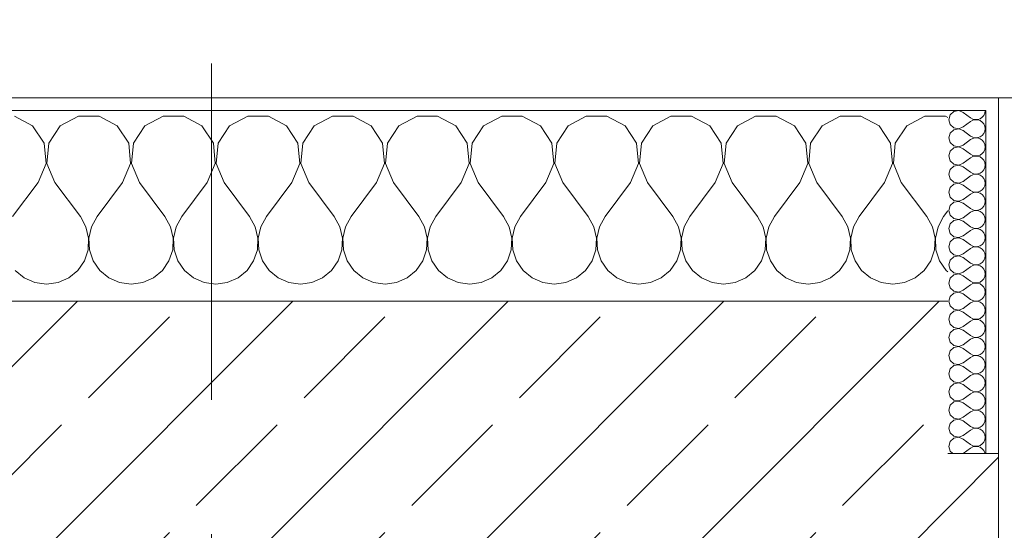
# Model space of a CAD drawing. Header units: metres. Extents: x -3.6 to 84.5, y -11 to 16.8.
# Tile 1034 of 1056: x 54.379 to 55.154, y 13.515 to 13.917. Entities that reach past the tile are written whole.
import ezdxf

# ---------------------------------------------------------------- set-up
doc = ezdxf.new("R2010")
doc.units = ezdxf.units.M
doc.header["$MEASUREMENT"] = 0
doc.linetypes.add('Strichlinie doppelt', pattern=[0.546806, 0.264583, -0.105833, 0.070556, -0.105833])
doc.layers.add('451 - Universal.Achsen Raster', color=7, linetype='Continuous')
doc.layers.add('604 - Struktur.Wand Aussen', color=7, linetype='Continuous')
pattern_1 = [(0, (0, 0), (0, 0.08660254), [0, -0.05]), (0, (0.025, 0.0433), (0, 0.08660254), [0, -0.05])]

# ---------------------------------------------------------------- blocks, each defined once
blk = doc.blocks.new('*X47')
at = {"layer": '604 - Struktur.Wand Aussen', "color": 7, "linetype": 'Continuous', "lineweight": 5}
for p, q in [((54.3891, 13.83299), (54.37479, 13.84066)), ((54.42521, 13.84066), (54.4109, 13.83299)), ((54.44145, 13.84066), (54.42521, 13.84066)), ((54.45576, 13.83299), (54.44145, 13.84066)), ((54.49188, 13.84066), (54.47757, 13.83299)), ((54.50812, 13.84066), (54.49188, 13.84066)), ((54.52243, 13.83299), (54.50812, 13.84066)), ((54.55855, 13.84066), (54.54424, 13.83299)), ((54.57479, 13.84066), (54.55855, 13.84066)), ((54.5891, 13.83299), (54.57479, 13.84066)), ((54.62521, 13.84066), (54.6109, 13.83299)), ((54.64145, 13.84066), (54.62521, 13.84066)), ((54.65576, 13.83299), (54.64145, 13.84066)), ((54.69188, 13.84066), (54.67757, 13.83299)), ((54.70812, 13.84066), (54.69188, 13.84066)), ((54.72243, 13.83299), (54.70812, 13.84066)), ((54.75855, 13.84066), (54.74424, 13.83299)), ((54.77479, 13.84066), (54.75855, 13.84066)), ((54.7891, 13.83299), (54.77479, 13.84066)), ((54.82521, 13.84066), (54.8109, 13.83299)), ((54.84145, 13.84066), (54.82521, 13.84066)), ((54.85576, 13.83299), (54.84145, 13.84066)), ((54.89188, 13.84066), (54.87757, 13.83299)), ((54.90812, 13.84066), (54.89188, 13.84066)), ((54.92243, 13.83299), (54.90812, 13.84066)), ((54.95855, 13.84066), (54.94424, 13.83299)), ((54.97479, 13.84066), (54.95855, 13.84066)), ((54.9891, 13.83299), (54.97479, 13.84066)), ((55.02521, 13.84066), (55.0109, 13.83299)), ((55.04145, 13.84066), (55.02521, 13.84066)), ((55.05576, 13.83299), (55.04145, 13.84066)), ((55.09188, 13.84066), (55.07757, 13.83299)), ((55.10812, 13.84066), (55.09188, 13.84066)), ((55.11, 13.83965), (55.10812, 13.84066)), ((54.39808, 13.81947), (54.3891, 13.83299)), ((54.4109, 13.83299), (54.40192, 13.81947)), ((54.46475, 13.81947), (54.45576, 13.83299)), ((54.47757, 13.83299), (54.46858, 13.81947)), ((54.53142, 13.81947), (54.52243, 13.83299)), ((54.54424, 13.83299), (54.53525, 13.81947)), ((54.59808, 13.81947), (54.5891, 13.83299)), ((54.6109, 13.83299), (54.60192, 13.81947)), ((54.66475, 13.81947), (54.65576, 13.83299)), ((54.67757, 13.83299), (54.66858, 13.81947)), ((54.73142, 13.81947), (54.72243, 13.83299)), ((54.74424, 13.83299), (54.73525, 13.81947)), ((54.79808, 13.81947), (54.7891, 13.83299)), ((54.8109, 13.83299), (54.80192, 13.81947)), ((54.86475, 13.81947), (54.85576, 13.83299)), ((54.87757, 13.83299), (54.86858, 13.81947)), ((54.93142, 13.81947), (54.92243, 13.83299)), ((54.94424, 13.83299), (54.93525, 13.81947)), ((54.99808, 13.81947), (54.9891, 13.83299)), ((55.0109, 13.83299), (55.00192, 13.81947)), ((55.06475, 13.81947), (55.05576, 13.83299)), ((55.07757, 13.83299), (55.06858, 13.81947)), ((54.39962, 13.8033), (54.39808, 13.81947)), ((54.40192, 13.81947), (54.40038, 13.8033)), ((54.46629, 13.8033), (54.46475, 13.81947)), ((54.46858, 13.81947), (54.46705, 13.8033)), ((54.53295, 13.8033), (54.53142, 13.81947)), ((54.53525, 13.81947), (54.53371, 13.8033)), ((54.59962, 13.8033), (54.59808, 13.81947)), ((54.60192, 13.81947), (54.60038, 13.8033)), ((54.66629, 13.8033), (54.66475, 13.81947)), ((54.66858, 13.81947), (54.66705, 13.8033)), ((54.73295, 13.8033), (54.73142, 13.81947)), ((54.73525, 13.81947), (54.73371, 13.8033)), ((54.79962, 13.8033), (54.79808, 13.81947)), ((54.80192, 13.81947), (54.80038, 13.8033)), ((54.86629, 13.8033), (54.86475, 13.81947)), ((54.86858, 13.81947), (54.86705, 13.8033)), ((54.93295, 13.8033), (54.93142, 13.81947)), ((54.93525, 13.81947), (54.93371, 13.8033)), ((54.99962, 13.8033), (54.99808, 13.81947)), ((55.00192, 13.81947), (55.00038, 13.8033)), ((55.06629, 13.8033), (55.06475, 13.81947)), ((55.06858, 13.81947), (55.06705, 13.8033)), ((54.39333, 13.78833), (54.39962, 13.8033)), ((54.40038, 13.8033), (54.40667, 13.78833)), ((54.46, 13.78833), (54.46629, 13.8033)), ((54.46705, 13.8033), (54.47333, 13.78833)), ((54.52667, 13.78833), (54.53295, 13.8033)), ((54.53371, 13.8033), (54.54, 13.78833)), ((54.59333, 13.78833), (54.59962, 13.8033)), ((54.60038, 13.8033), (54.60667, 13.78833)), ((54.66, 13.78833), (54.66629, 13.8033)), ((54.66705, 13.8033), (54.67333, 13.78833)), ((54.72667, 13.78833), (54.73295, 13.8033)), ((54.73371, 13.8033), (54.74, 13.78833)), ((54.79333, 13.78833), (54.79962, 13.8033)), ((54.80038, 13.8033), (54.80667, 13.78833)), ((54.86, 13.78833), (54.86629, 13.8033)), ((54.86705, 13.8033), (54.87333, 13.78833)), ((54.92667, 13.78833), (54.93295, 13.8033)), ((54.93371, 13.8033), (54.94, 13.78833)), ((54.99333, 13.78833), (54.99962, 13.8033)), ((55.00038, 13.8033), (55.00667, 13.78833)), ((55.06, 13.78833), (55.06629, 13.8033)), ((55.06705, 13.8033), (55.07333, 13.78833)), ((54.39333, 13.78833), (54.37333, 13.76167)), ((54.40667, 13.78833), (54.42667, 13.76167)), ((54.46, 13.78833), (54.44, 13.76167)), ((54.47333, 13.78833), (54.49333, 13.76167)), ((54.52667, 13.78833), (54.50667, 13.76167)), ((54.54, 13.78833), (54.56, 13.76167)), ((54.59333, 13.78833), (54.57333, 13.76167)), ((54.60667, 13.78833), (54.62667, 13.76167)), ((54.66, 13.78833), (54.64, 13.76167)), ((54.67333, 13.78833), (54.69333, 13.76167)), ((54.72667, 13.78833), (54.70667, 13.76167)), ((54.74, 13.78833), (54.76, 13.76167)), ((54.79333, 13.78833), (54.77333, 13.76167)), ((54.80667, 13.78833), (54.82667, 13.76167)), ((54.86, 13.78833), (54.84, 13.76167)), ((54.87333, 13.78833), (54.89333, 13.76167)), ((54.92667, 13.78833), (54.90667, 13.76167)), ((54.94, 13.78833), (54.96, 13.76167)), ((54.99333, 13.78833), (54.97333, 13.76167)), ((55.00667, 13.78833), (55.02667, 13.76167)), ((55.06, 13.78833), (55.04, 13.76167)), ((55.07333, 13.78833), (55.09333, 13.76167)), ((55.11, 13.76611), (55.10667, 13.76167)), ((54.43112, 13.75362), (54.42667, 13.76167)), ((54.44, 13.76167), (54.43555, 13.75362)), ((54.49778, 13.75362), (54.49333, 13.76167)), ((54.50667, 13.76167), (54.50222, 13.75362)), ((54.56445, 13.75362), (54.56, 13.76167)), ((54.57333, 13.76167), (54.56888, 13.75362)), ((54.63112, 13.75362), (54.62667, 13.76167)), ((54.64, 13.76167), (54.63555, 13.75362)), ((54.69778, 13.75362), (54.69333, 13.76167)), ((54.70667, 13.76167), (54.70222, 13.75362)), ((54.76445, 13.75362), (54.76, 13.76167)), ((54.77333, 13.76167), (54.76888, 13.75362)), ((54.83112, 13.75362), (54.82667, 13.76167)), ((54.84, 13.76167), (54.83555, 13.75362)), ((54.89778, 13.75362), (54.89333, 13.76167)), ((54.90667, 13.76167), (54.90222, 13.75362)), ((54.96445, 13.75362), (54.96, 13.76167)), ((54.97333, 13.76167), (54.96888, 13.75362)), ((55.03112, 13.75362), (55.02667, 13.76167)), ((55.04, 13.76167), (55.03555, 13.75362)), ((55.09778, 13.75362), (55.09333, 13.76167)), ((55.10667, 13.76167), (55.10222, 13.75362)), ((54.4332, 13.74466), (54.43112, 13.75362)), ((54.43555, 13.75362), (54.43347, 13.74466)), ((54.49987, 13.74466), (54.49778, 13.75362)), ((54.50222, 13.75362), (54.50013, 13.74466)), ((54.56653, 13.74466), (54.56445, 13.75362)), ((54.56888, 13.75362), (54.5668, 13.74466)), ((54.6332, 13.74466), (54.63112, 13.75362)), ((54.63555, 13.75362), (54.63347, 13.74466)), ((54.69987, 13.74466), (54.69778, 13.75362)), ((54.70222, 13.75362), (54.70013, 13.74466)), ((54.76653, 13.74466), (54.76445, 13.75362)), ((54.76888, 13.75362), (54.7668, 13.74466)), ((54.8332, 13.74466), (54.83112, 13.75362)), ((54.83555, 13.75362), (54.83347, 13.74466)), ((54.89987, 13.74466), (54.89778, 13.75362)), ((54.90222, 13.75362), (54.90013, 13.74466)), ((54.96653, 13.74466), (54.96445, 13.75362)), ((54.96888, 13.75362), (54.9668, 13.74466)), ((55.0332, 13.74466), (55.03112, 13.75362)), ((55.03555, 13.75362), (55.03347, 13.74466)), ((55.09987, 13.74466), (55.09778, 13.75362)), ((55.10222, 13.75362), (55.10013, 13.74466)), ((54.43275, 13.73547), (54.4332, 13.74466)), ((54.43347, 13.74466), (54.43391, 13.73547)), ((54.49942, 13.73547), (54.49987, 13.74466)), ((54.50013, 13.74466), (54.50058, 13.73547)), ((54.56609, 13.73547), (54.56653, 13.74466)), ((54.5668, 13.74466), (54.56725, 13.73547)), ((54.63275, 13.73547), (54.6332, 13.74466)), ((54.63347, 13.74466), (54.63391, 13.73547)), ((54.69942, 13.73547), (54.69987, 13.74466)), ((54.70013, 13.74466), (54.70058, 13.73547)), ((54.76609, 13.73547), (54.76653, 13.74466)), ((54.7668, 13.74466), (54.76725, 13.73547)), ((54.83275, 13.73547), (54.8332, 13.74466)), ((54.83347, 13.74466), (54.83391, 13.73547)), ((54.89942, 13.73547), (54.89987, 13.74466)), ((54.90013, 13.74466), (54.90058, 13.73547)), ((54.96609, 13.73547), (54.96653, 13.74466)), ((54.9668, 13.74466), (54.96725, 13.73547)), ((55.03275, 13.73547), (55.0332, 13.74466)), ((55.03347, 13.74466), (55.03391, 13.73547)), ((55.09942, 13.73547), (55.09987, 13.74466)), ((55.10013, 13.74466), (55.10058, 13.73547)), ((54.42981, 13.72676), (54.43275, 13.73547)), ((54.43391, 13.73547), (54.43685, 13.72676)), ((54.49648, 13.72676), (54.49942, 13.73547)), ((54.50058, 13.73547), (54.50352, 13.72676)), ((54.56315, 13.72676), (54.56609, 13.73547)), ((54.56725, 13.73547), (54.57019, 13.72676)), ((54.62981, 13.72676), (54.63275, 13.73547)), ((54.63391, 13.73547), (54.63685, 13.72676)), ((54.69648, 13.72676), (54.69942, 13.73547)), ((54.70058, 13.73547), (54.70352, 13.72676)), ((54.76315, 13.72676), (54.76609, 13.73547)), ((54.76725, 13.73547), (54.77019, 13.72676)), ((54.82981, 13.72676), (54.83275, 13.73547)), ((54.83391, 13.73547), (54.83685, 13.72676)), ((54.89648, 13.72676), (54.89942, 13.73547)), ((54.90058, 13.73547), (54.90352, 13.72676)), ((54.96315, 13.72676), (54.96609, 13.73547)), ((54.96725, 13.73547), (54.97019, 13.72676)), ((55.02981, 13.72676), (55.03275, 13.73547)), ((55.03391, 13.73547), (55.03685, 13.72676)), ((55.09648, 13.72676), (55.09942, 13.73547)), ((55.10058, 13.73547), (55.10352, 13.72676)), ((54.42461, 13.71918), (54.42981, 13.72676)), ((54.43685, 13.72676), (54.44206, 13.71918)), ((54.49127, 13.71918), (54.49648, 13.72676)), ((54.50352, 13.72676), (54.50873, 13.71918)), ((54.55794, 13.71918), (54.56315, 13.72676)), ((54.57019, 13.72676), (54.57539, 13.71918)), ((54.62461, 13.71918), (54.62981, 13.72676)), ((54.63685, 13.72676), (54.64206, 13.71918)), ((54.69127, 13.71918), (54.69648, 13.72676)), ((54.70352, 13.72676), (54.70873, 13.71918)), ((54.75794, 13.71918), (54.76315, 13.72676)), ((54.77019, 13.72676), (54.77539, 13.71918)), ((54.82461, 13.71918), (54.82981, 13.72676)), ((54.83685, 13.72676), (54.84206, 13.71918)), ((54.89127, 13.71918), (54.89648, 13.72676)), ((54.90352, 13.72676), (54.90873, 13.71918)), ((54.95794, 13.71918), (54.96315, 13.72676)), ((54.97019, 13.72676), (54.97539, 13.71918)), ((55.02461, 13.71918), (55.02981, 13.72676)), ((55.03685, 13.72676), (55.04206, 13.71918)), ((55.09127, 13.71918), (55.09648, 13.72676)), ((55.10352, 13.72676), (55.10873, 13.71918)), ((54.37539, 13.71918), (54.38248, 13.71331)), ((54.38248, 13.71331), (54.39089, 13.7096)), ((54.40911, 13.7096), (54.41752, 13.71331)), ((54.41752, 13.71331), (54.42461, 13.71918)), ((54.44206, 13.71918), (54.44914, 13.71331)), ((54.44914, 13.71331), (54.45756, 13.7096)), ((54.47578, 13.7096), (54.48419, 13.71331)), ((54.48419, 13.71331), (54.49127, 13.71918)), ((54.50873, 13.71918), (54.51581, 13.71331)), ((54.51581, 13.71331), (54.52422, 13.7096)), ((54.54244, 13.7096), (54.55086, 13.71331)), ((54.55086, 13.71331), (54.55794, 13.71918)), ((54.57539, 13.71918), (54.58248, 13.71331)), ((54.58248, 13.71331), (54.59089, 13.7096)), ((54.60911, 13.7096), (54.61752, 13.71331)), ((54.61752, 13.71331), (54.62461, 13.71918)), ((54.64206, 13.71918), (54.64914, 13.71331)), ((54.64914, 13.71331), (54.65756, 13.7096)), ((54.67578, 13.7096), (54.68419, 13.71331)), ((54.68419, 13.71331), (54.69127, 13.71918)), ((54.70873, 13.71918), (54.71581, 13.71331)), ((54.71581, 13.71331), (54.72422, 13.7096)), ((54.74244, 13.7096), (54.75086, 13.71331)), ((54.75086, 13.71331), (54.75794, 13.71918)), ((54.77539, 13.71918), (54.78248, 13.71331)), ((54.78248, 13.71331), (54.79089, 13.7096)), ((54.80911, 13.7096), (54.81752, 13.71331)), ((54.81752, 13.71331), (54.82461, 13.71918)), ((54.84206, 13.71918), (54.84914, 13.71331)), ((54.84914, 13.71331), (54.85756, 13.7096)), ((54.87578, 13.7096), (54.88419, 13.71331)), ((54.88419, 13.71331), (54.89127, 13.71918)), ((54.90873, 13.71918), (54.91581, 13.71331)), ((54.91581, 13.71331), (54.92422, 13.7096)), ((54.94244, 13.7096), (54.95086, 13.71331)), ((54.95086, 13.71331), (54.95794, 13.71918)), ((54.97539, 13.71918), (54.98248, 13.71331)), ((54.98248, 13.71331), (54.99089, 13.7096)), ((55.00911, 13.7096), (55.01752, 13.71331)), ((55.01752, 13.71331), (55.02461, 13.71918)), ((55.04206, 13.71918), (55.04914, 13.71331)), ((55.04914, 13.71331), (55.05756, 13.7096)), ((55.07578, 13.7096), (55.08419, 13.71331)), ((55.08419, 13.71331), (55.09127, 13.71918)), ((55.10873, 13.71918), (55.11, 13.71813)), ((54.39089, 13.7096), (54.4, 13.70833)), ((54.4, 13.70833), (54.40911, 13.7096)), ((54.45756, 13.7096), (54.46667, 13.70833)), ((54.46667, 13.70833), (54.47578, 13.7096)), ((54.52422, 13.7096), (54.53333, 13.70833)), ((54.53333, 13.70833), (54.54244, 13.7096)), ((54.59089, 13.7096), (54.6, 13.70833)), ((54.6, 13.70833), (54.60911, 13.7096)), ((54.65756, 13.7096), (54.66667, 13.70833)), ((54.66667, 13.70833), (54.67578, 13.7096)), ((54.72422, 13.7096), (54.73333, 13.70833)), ((54.73333, 13.70833), (54.74244, 13.7096)), ((54.79089, 13.7096), (54.8, 13.70833)), ((54.8, 13.70833), (54.80911, 13.7096)), ((54.85756, 13.7096), (54.86667, 13.70833)), ((54.86667, 13.70833), (54.87578, 13.7096)), ((54.92422, 13.7096), (54.93333, 13.70833)), ((54.93333, 13.70833), (54.94244, 13.7096)), ((54.99089, 13.7096), (55, 13.70833)), ((55, 13.70833), (55.00911, 13.7096)), ((55.05756, 13.7096), (55.06667, 13.70833)), ((55.06667, 13.70833), (55.07578, 13.7096))]:
    blk.add_line(p, q, dxfattribs=at)
blk = doc.blocks.new('*X77')
at = {"layer": '604 - Struktur.Wand Aussen', "color": 7, "linetype": 'Continuous', "lineweight": 5}
for p, q in [((55.11466, 13.84425), (55.11178, 13.84161)), ((55.1185, 13.84497), (55.11466, 13.84425)), ((55.12214, 13.84357), (55.1185, 13.84497)), ((55.13901, 13.84305), (55.13929, 13.845)), ((55.11178, 13.84161), (55.11071, 13.83786)), ((55.11071, 13.83786), (55.11178, 13.8341)), ((55.12214, 13.84357), (55.12786, 13.83929)), ((55.12214, 13.83214), (55.12786, 13.83643)), ((55.12786, 13.83929), (55.12958, 13.83833)), ((55.12958, 13.83738), (55.12786, 13.83643)), ((55.12958, 13.83833), (55.1315, 13.83789)), ((55.1315, 13.83783), (55.12958, 13.83738)), ((55.1315, 13.83789), (55.13347, 13.83798)), ((55.13347, 13.83773), (55.1315, 13.83783)), ((55.13347, 13.83798), (55.13534, 13.83861)), ((55.13534, 13.8371), (55.13347, 13.83773)), ((55.13534, 13.83861), (55.13696, 13.83973)), ((55.13696, 13.83599), (55.13534, 13.8371)), ((55.13696, 13.83973), (55.13822, 13.84124)), ((55.13822, 13.83447), (55.13696, 13.83599)), ((55.13822, 13.84124), (55.13901, 13.84305)), ((55.11178, 13.8341), (55.11466, 13.83147)), ((55.11466, 13.82996), (55.11178, 13.82733)), ((55.11466, 13.83147), (55.1185, 13.83074)), ((55.1185, 13.83069), (55.11466, 13.82996)), ((55.1185, 13.83074), (55.12214, 13.83214)), ((55.12214, 13.82929), (55.1185, 13.83069)), ((55.12214, 13.82929), (55.12786, 13.825)), ((55.13901, 13.83267), (55.13822, 13.83447)), ((55.13822, 13.82696), (55.13901, 13.82876)), ((55.13929, 13.83071), (55.13901, 13.83267)), ((55.13901, 13.82876), (55.13929, 13.83071)), ((55.11178, 13.82733), (55.11071, 13.82357)), ((55.11071, 13.82357), (55.11178, 13.81982)), ((55.12214, 13.81786), (55.12786, 13.82214)), ((55.12786, 13.825), (55.12958, 13.82405)), ((55.12958, 13.8231), (55.12786, 13.82214)), ((55.12958, 13.82405), (55.1315, 13.8236)), ((55.1315, 13.82354), (55.12958, 13.8231)), ((55.1315, 13.8236), (55.13347, 13.8237)), ((55.13347, 13.82345), (55.1315, 13.82354)), ((55.13347, 13.8237), (55.13534, 13.82433)), ((55.13534, 13.82282), (55.13347, 13.82345)), ((55.13534, 13.82433), (55.13696, 13.82544)), ((55.13696, 13.8217), (55.13534, 13.82282)), ((55.13696, 13.82544), (55.13822, 13.82696)), ((55.13822, 13.82018), (55.13696, 13.8217)), ((55.11178, 13.81304), (55.11071, 13.80929)), ((55.11178, 13.81982), (55.11466, 13.81718)), ((55.11466, 13.81567), (55.11178, 13.81304)), ((55.11466, 13.81718), (55.1185, 13.81646)), ((55.1185, 13.8164), (55.11466, 13.81567)), ((55.1185, 13.81646), (55.12214, 13.81786)), ((55.12214, 13.815), (55.1185, 13.8164)), ((55.12214, 13.815), (55.12786, 13.81071)), ((55.13696, 13.81116), (55.13822, 13.81267)), ((55.13901, 13.81838), (55.13822, 13.82018)), ((55.13822, 13.81267), (55.13901, 13.81448)), ((55.13929, 13.81643), (55.13901, 13.81838)), ((55.13901, 13.81448), (55.13929, 13.81643)), ((55.11071, 13.80929), (55.11178, 13.80553)), ((55.11178, 13.80553), (55.11466, 13.8029)), ((55.12214, 13.80357), (55.12786, 13.80786)), ((55.12786, 13.81071), (55.12958, 13.80976)), ((55.12958, 13.80881), (55.12786, 13.80786)), ((55.12958, 13.80976), (55.1315, 13.80931)), ((55.1315, 13.80926), (55.12958, 13.80881)), ((55.1315, 13.80931), (55.13347, 13.80941)), ((55.13347, 13.80916), (55.1315, 13.80926)), ((55.13347, 13.80941), (55.13534, 13.81004)), ((55.13534, 13.80853), (55.13347, 13.80916)), ((55.13534, 13.81004), (55.13696, 13.81116)), ((55.13696, 13.80742), (55.13534, 13.80853)), ((55.13822, 13.8059), (55.13696, 13.80742)), ((55.13901, 13.80409), (55.13822, 13.8059)), ((55.11178, 13.79876), (55.11071, 13.795)), ((55.11466, 13.80139), (55.11178, 13.79876)), ((55.11466, 13.8029), (55.1185, 13.80217)), ((55.1185, 13.80211), (55.11466, 13.80139)), ((55.1185, 13.80217), (55.12214, 13.80357)), ((55.12214, 13.80071), (55.1185, 13.80211)), ((55.12214, 13.80071), (55.12786, 13.79643)), ((55.13696, 13.79687), (55.13822, 13.79839)), ((55.13822, 13.79839), (55.13901, 13.80019)), ((55.13929, 13.80214), (55.13901, 13.80409)), ((55.13901, 13.80019), (55.13929, 13.80214)), ((55.11071, 13.795), (55.11178, 13.79124)), ((55.11178, 13.79124), (55.11466, 13.78861)), ((55.12214, 13.78929), (55.12786, 13.79357)), ((55.12786, 13.79643), (55.12958, 13.79547)), ((55.12958, 13.79453), (55.12786, 13.79357)), ((55.12958, 13.79547), (55.1315, 13.79503)), ((55.1315, 13.79497), (55.12958, 13.79453)), ((55.1315, 13.79503), (55.13347, 13.79512)), ((55.13347, 13.79488), (55.1315, 13.79497)), ((55.13347, 13.79512), (55.13534, 13.79575)), ((55.13534, 13.79425), (55.13347, 13.79488)), ((55.13534, 13.79575), (55.13696, 13.79687)), ((55.13696, 13.79313), (55.13534, 13.79425)), ((55.13822, 13.79161), (55.13696, 13.79313)), ((55.13901, 13.78981), (55.13822, 13.79161)), ((55.13929, 13.78786), (55.13901, 13.78981)), ((55.11178, 13.78447), (55.11071, 13.78071)), ((55.11466, 13.7871), (55.11178, 13.78447)), ((55.11466, 13.78861), (55.1185, 13.78789)), ((55.1185, 13.78783), (55.11466, 13.7871)), ((55.1185, 13.78789), (55.12214, 13.78929)), ((55.12214, 13.78643), (55.1185, 13.78783)), ((55.12214, 13.78643), (55.12786, 13.78214)), ((55.12786, 13.78214), (55.12958, 13.78119)), ((55.13534, 13.78147), (55.13696, 13.78258)), ((55.13696, 13.78258), (55.13822, 13.7841)), ((55.13822, 13.7841), (55.13901, 13.78591)), ((55.13901, 13.78591), (55.13929, 13.78786)), ((55.11071, 13.78071), (55.11178, 13.77696)), ((55.11178, 13.77696), (55.11466, 13.77433)), ((55.11466, 13.77433), (55.1185, 13.7736)), ((55.1185, 13.7736), (55.12214, 13.775)), ((55.12214, 13.775), (55.12786, 13.77929)), ((55.12958, 13.78024), (55.12786, 13.77929)), ((55.12958, 13.78119), (55.1315, 13.78074)), ((55.1315, 13.78069), (55.12958, 13.78024)), ((55.1315, 13.78074), (55.13347, 13.78084)), ((55.13347, 13.78059), (55.1315, 13.78069)), ((55.13347, 13.78084), (55.13534, 13.78147)), ((55.13534, 13.77996), (55.13347, 13.78059)), ((55.13696, 13.77884), (55.13534, 13.77996)), ((55.13822, 13.77733), (55.13696, 13.77884)), ((55.13901, 13.77552), (55.13822, 13.77733)), ((55.13929, 13.77357), (55.13901, 13.77552)), ((55.11178, 13.77018), (55.11071, 13.76643)), ((55.11071, 13.76643), (55.11178, 13.76267)), ((55.11466, 13.77282), (55.11178, 13.77018)), ((55.1185, 13.77354), (55.11466, 13.77282)), ((55.12214, 13.77214), (55.1185, 13.77354)), ((55.12214, 13.77214), (55.12786, 13.76786)), ((55.12786, 13.76786), (55.12958, 13.7669)), ((55.12958, 13.7669), (55.1315, 13.76646)), ((55.1315, 13.7664), (55.12958, 13.76595)), ((55.1315, 13.76646), (55.13347, 13.76655)), ((55.13347, 13.7663), (55.1315, 13.7664)), ((55.13347, 13.76655), (55.13534, 13.76718)), ((55.13534, 13.76567), (55.13347, 13.7663)), ((55.13534, 13.76718), (55.13696, 13.7683)), ((55.13696, 13.7683), (55.13822, 13.76982)), ((55.13822, 13.76982), (55.13901, 13.77162)), ((55.13901, 13.77162), (55.13929, 13.77357)), ((55.11178, 13.76267), (55.11466, 13.76004)), ((55.11466, 13.75853), (55.11178, 13.7559)), ((55.11466, 13.76004), (55.1185, 13.75931)), ((55.1185, 13.75926), (55.11466, 13.75853)), ((55.1185, 13.75931), (55.12214, 13.76071)), ((55.12214, 13.75786), (55.1185, 13.75926)), ((55.12214, 13.76071), (55.12786, 13.765)), ((55.12958, 13.76595), (55.12786, 13.765)), ((55.13696, 13.76456), (55.13534, 13.76567)), ((55.13822, 13.76304), (55.13696, 13.76456)), ((55.13901, 13.76124), (55.13822, 13.76304)), ((55.13929, 13.75929), (55.13901, 13.76124)), ((55.13901, 13.75733), (55.13929, 13.75929)), ((55.11178, 13.7559), (55.11071, 13.75214)), ((55.11071, 13.75214), (55.11178, 13.74839)), ((55.12214, 13.75786), (55.12786, 13.75357)), ((55.12214, 13.74643), (55.12786, 13.75071)), ((55.12786, 13.75357), (55.12958, 13.75262)), ((55.12958, 13.75167), (55.12786, 13.75071)), ((55.12958, 13.75262), (55.1315, 13.75217)), ((55.1315, 13.75211), (55.12958, 13.75167)), ((55.1315, 13.75217), (55.13347, 13.75227)), ((55.13347, 13.75202), (55.1315, 13.75211)), ((55.13347, 13.75227), (55.13534, 13.7529)), ((55.13534, 13.75139), (55.13347, 13.75202)), ((55.13534, 13.7529), (55.13696, 13.75401)), ((55.13696, 13.75027), (55.13534, 13.75139)), ((55.13696, 13.75401), (55.13822, 13.75553)), ((55.13822, 13.75553), (55.13901, 13.75733)), ((55.11178, 13.74839), (55.11466, 13.74575)), ((55.11466, 13.74425), (55.11178, 13.74161)), ((55.11466, 13.74575), (55.1185, 13.74503)), ((55.1185, 13.74497), (55.11466, 13.74425)), ((55.1185, 13.74503), (55.12214, 13.74643)), ((55.12214, 13.74357), (55.1185, 13.74497)), ((55.12214, 13.74357), (55.12786, 13.73929)), ((55.13822, 13.74876), (55.13696, 13.75027)), ((55.13901, 13.74695), (55.13822, 13.74876)), ((55.13822, 13.74124), (55.13901, 13.74305)), ((55.13929, 13.745), (55.13901, 13.74695)), ((55.13901, 13.74305), (55.13929, 13.745)), ((55.11178, 13.74161), (55.11071, 13.73786)), ((55.11071, 13.73786), (55.11178, 13.7341)), ((55.12214, 13.73214), (55.12786, 13.73643)), ((55.12786, 13.73929), (55.12958, 13.73833)), ((55.12958, 13.73738), (55.12786, 13.73643)), ((55.12958, 13.73833), (55.1315, 13.73789)), ((55.1315, 13.73783), (55.12958, 13.73738)), ((55.1315, 13.73789), (55.13347, 13.73798)), ((55.13347, 13.73773), (55.1315, 13.73783)), ((55.13347, 13.73798), (55.13534, 13.73861)), ((55.13534, 13.7371), (55.13347, 13.73773)), ((55.13534, 13.73861), (55.13696, 13.73973)), ((55.13696, 13.73599), (55.13534, 13.7371)), ((55.13696, 13.73973), (55.13822, 13.74124)), ((55.13822, 13.73447), (55.13696, 13.73599)), ((55.11178, 13.72733), (55.11071, 13.72357)), ((55.11178, 13.7341), (55.11466, 13.73147)), ((55.11466, 13.72996), (55.11178, 13.72733)), ((55.11466, 13.73147), (55.1185, 13.73074)), ((55.1185, 13.73069), (55.11466, 13.72996)), ((55.1185, 13.73074), (55.12214, 13.73214)), ((55.12214, 13.72929), (55.1185, 13.73069)), ((55.12214, 13.72929), (55.12786, 13.725)), ((55.13901, 13.73267), (55.13822, 13.73447)), ((55.13822, 13.72696), (55.13901, 13.72876)), ((55.13929, 13.73071), (55.13901, 13.73267)), ((55.13901, 13.72876), (55.13929, 13.73071)), ((55.11071, 13.72357), (55.11178, 13.71982)), ((55.11178, 13.71982), (55.11466, 13.71718)), ((55.12214, 13.71786), (55.12786, 13.72214)), ((55.12786, 13.725), (55.12958, 13.72405)), ((55.12958, 13.7231), (55.12786, 13.72214)), ((55.12958, 13.72405), (55.1315, 13.7236)), ((55.1315, 13.72354), (55.12958, 13.7231)), ((55.1315, 13.7236), (55.13347, 13.7237)), ((55.13347, 13.72345), (55.1315, 13.72354)), ((55.13347, 13.7237), (55.13534, 13.72433)), ((55.13534, 13.72282), (55.13347, 13.72345)), ((55.13534, 13.72433), (55.13696, 13.72544)), ((55.13696, 13.7217), (55.13534, 13.72282)), ((55.13696, 13.72544), (55.13822, 13.72696)), ((55.13822, 13.72018), (55.13696, 13.7217)), ((55.13901, 13.71838), (55.13822, 13.72018)), ((55.11178, 13.71304), (55.11071, 13.70929)), ((55.11466, 13.71567), (55.11178, 13.71304)), ((55.11466, 13.71718), (55.1185, 13.71646)), ((55.1185, 13.7164), (55.11466, 13.71567)), ((55.1185, 13.71646), (55.12214, 13.71786)), ((55.12214, 13.715), (55.1185, 13.7164)), ((55.12214, 13.715), (55.12786, 13.71071)), ((55.13696, 13.71116), (55.13822, 13.71267)), ((55.13822, 13.71267), (55.13901, 13.71448)), ((55.13929, 13.71643), (55.13901, 13.71838)), ((55.13901, 13.71448), (55.13929, 13.71643)), ((55.11071, 13.70929), (55.11178, 13.70553)), ((55.11178, 13.70553), (55.11466, 13.7029)), ((55.12214, 13.70357), (55.12786, 13.70786)), ((55.12786, 13.71071), (55.12958, 13.70976)), ((55.12958, 13.70881), (55.12786, 13.70786)), ((55.12958, 13.70976), (55.1315, 13.70931)), ((55.1315, 13.70926), (55.12958, 13.70881)), ((55.1315, 13.70931), (55.13347, 13.70941)), ((55.13347, 13.70916), (55.1315, 13.70926)), ((55.13347, 13.70941), (55.13534, 13.71004)), ((55.13534, 13.70853), (55.13347, 13.70916)), ((55.13534, 13.71004), (55.13696, 13.71116)), ((55.13696, 13.70742), (55.13534, 13.70853)), ((55.13822, 13.7059), (55.13696, 13.70742)), ((55.13901, 13.70409), (55.13822, 13.7059)), ((55.13929, 13.70214), (55.13901, 13.70409)), ((55.11178, 13.69876), (55.11071, 13.695)), ((55.11466, 13.70139), (55.11178, 13.69876)), ((55.11466, 13.7029), (55.1185, 13.70217)), ((55.1185, 13.70211), (55.11466, 13.70139)), ((55.1185, 13.70217), (55.12214, 13.70357)), ((55.12214, 13.70071), (55.1185, 13.70211)), ((55.12214, 13.70071), (55.12786, 13.69643)), ((55.12786, 13.69643), (55.12958, 13.69547)), ((55.13534, 13.69575), (55.13696, 13.69687)), ((55.13696, 13.69687), (55.13822, 13.69839)), ((55.13822, 13.69839), (55.13901, 13.70019)), ((55.13901, 13.70019), (55.13929, 13.70214)), ((55.11071, 13.695), (55.11178, 13.69124)), ((55.11178, 13.69124), (55.11466, 13.68861)), ((55.11466, 13.68861), (55.1185, 13.68789)), ((55.1185, 13.68789), (55.12214, 13.68929)), ((55.12214, 13.68929), (55.12786, 13.69357)), ((55.12958, 13.69453), (55.12786, 13.69357)), ((55.12958, 13.69547), (55.1315, 13.69503)), ((55.1315, 13.69497), (55.12958, 13.69453)), ((55.1315, 13.69503), (55.13347, 13.69512)), ((55.13347, 13.69488), (55.1315, 13.69497)), ((55.13347, 13.69512), (55.13534, 13.69575)), ((55.13534, 13.69425), (55.13347, 13.69488)), ((55.13696, 13.69313), (55.13534, 13.69425)), ((55.13822, 13.69161), (55.13696, 13.69313)), ((55.13901, 13.68981), (55.13822, 13.69161)), ((55.13929, 13.68786), (55.13901, 13.68981)), ((55.11178, 13.68447), (55.11071, 13.68071)), ((55.11466, 13.6871), (55.11178, 13.68447)), ((55.1185, 13.68783), (55.11466, 13.6871)), ((55.12214, 13.68643), (55.1185, 13.68783)), ((55.12214, 13.68643), (55.12786, 13.68214)), ((55.12786, 13.68214), (55.12958, 13.68119)), ((55.12958, 13.68119), (55.1315, 13.68074)), ((55.1315, 13.68074), (55.13347, 13.68084)), ((55.13347, 13.68084), (55.13534, 13.68147)), ((55.13534, 13.68147), (55.13696, 13.68258)), ((55.13696, 13.68258), (55.13822, 13.6841)), ((55.13822, 13.6841), (55.13901, 13.68591)), ((55.13901, 13.68591), (55.13929, 13.68786)), ((55.11071, 13.68071), (55.11178, 13.67696)), ((55.11178, 13.67696), (55.11466, 13.67433)), ((55.11466, 13.67433), (55.1185, 13.6736)), ((55.1185, 13.67354), (55.11466, 13.67282)), ((55.1185, 13.6736), (55.12214, 13.675)), ((55.12214, 13.67214), (55.1185, 13.67354)), ((55.12214, 13.675), (55.12786, 13.67929)), ((55.12958, 13.68024), (55.12786, 13.67929)), ((55.1315, 13.68069), (55.12958, 13.68024)), ((55.13347, 13.68059), (55.1315, 13.68069)), ((55.13534, 13.67996), (55.13347, 13.68059)), ((55.13696, 13.67884), (55.13534, 13.67996)), ((55.13822, 13.67733), (55.13696, 13.67884)), ((55.13901, 13.67552), (55.13822, 13.67733)), ((55.13929, 13.67357), (55.13901, 13.67552)), ((55.13901, 13.67162), (55.13929, 13.67357)), ((55.11178, 13.67018), (55.11071, 13.66643)), ((55.11071, 13.66643), (55.11178, 13.66267)), ((55.11466, 13.67282), (55.11178, 13.67018)), ((55.12214, 13.67214), (55.12786, 13.66786)), ((55.12786, 13.66786), (55.12958, 13.6669)), ((55.12958, 13.66595), (55.12786, 13.665)), ((55.12958, 13.6669), (55.1315, 13.66646)), ((55.1315, 13.6664), (55.12958, 13.66595)), ((55.1315, 13.66646), (55.13347, 13.66655)), ((55.13347, 13.6663), (55.1315, 13.6664)), ((55.13347, 13.66655), (55.13534, 13.66718)), ((55.13534, 13.66567), (55.13347, 13.6663)), ((55.13534, 13.66718), (55.13696, 13.6683)), ((55.13696, 13.66456), (55.13534, 13.66567)), ((55.13696, 13.6683), (55.13822, 13.66982)), ((55.13822, 13.66982), (55.13901, 13.67162)), ((55.11178, 13.66267), (55.11466, 13.66004)), ((55.11466, 13.65853), (55.11178, 13.6559)), ((55.11466, 13.66004), (55.1185, 13.65931)), ((55.1185, 13.65926), (55.11466, 13.65853)), ((55.1185, 13.65931), (55.12214, 13.66071)), ((55.12214, 13.65786), (55.1185, 13.65926)), ((55.12214, 13.66071), (55.12786, 13.665)), ((55.12214, 13.65786), (55.12786, 13.65357)), ((55.13822, 13.66304), (55.13696, 13.66456)), ((55.13901, 13.66124), (55.13822, 13.66304)), ((55.13929, 13.65929), (55.13901, 13.66124)), ((55.13901, 13.65733), (55.13929, 13.65929)), ((55.11178, 13.6559), (55.11071, 13.65214)), ((55.11071, 13.65214), (55.11178, 13.64839)), ((55.12214, 13.64643), (55.12786, 13.65071)), ((55.12786, 13.65357), (55.12958, 13.65262)), ((55.12958, 13.65167), (55.12786, 13.65071)), ((55.12958, 13.65262), (55.1315, 13.65217)), ((55.1315, 13.65211), (55.12958, 13.65167)), ((55.1315, 13.65217), (55.13347, 13.65227)), ((55.13347, 13.65202), (55.1315, 13.65211)), ((55.13347, 13.65227), (55.13534, 13.6529)), ((55.13534, 13.65139), (55.13347, 13.65202)), ((55.13534, 13.6529), (55.13696, 13.65401)), ((55.13696, 13.65027), (55.13534, 13.65139)), ((55.13696, 13.65401), (55.13822, 13.65553)), ((55.13822, 13.64876), (55.13696, 13.65027)), ((55.13822, 13.65553), (55.13901, 13.65733)), ((55.11178, 13.64839), (55.11466, 13.64575)), ((55.11466, 13.64425), (55.11178, 13.64161)), ((55.11466, 13.64575), (55.1185, 13.64503)), ((55.1185, 13.64497), (55.11466, 13.64425)), ((55.1185, 13.64503), (55.12214, 13.64643)), ((55.12214, 13.64357), (55.1185, 13.64497)), ((55.12214, 13.64357), (55.12786, 13.63929)), ((55.13901, 13.64695), (55.13822, 13.64876)), ((55.13822, 13.64124), (55.13901, 13.64305)), ((55.13929, 13.645), (55.13901, 13.64695)), ((55.13901, 13.64305), (55.13929, 13.645)), ((55.11178, 13.64161), (55.11071, 13.63786)), ((55.11071, 13.63786), (55.11178, 13.6341)), ((55.12214, 13.63214), (55.12786, 13.63643)), ((55.12786, 13.63929), (55.12958, 13.63833)), ((55.12958, 13.63738), (55.12786, 13.63643)), ((55.12958, 13.63833), (55.1315, 13.63789)), ((55.1315, 13.63783), (55.12958, 13.63738)), ((55.1315, 13.63789), (55.13347, 13.63798)), ((55.13347, 13.63773), (55.1315, 13.63783)), ((55.13347, 13.63798), (55.13534, 13.63861)), ((55.13534, 13.6371), (55.13347, 13.63773)), ((55.13534, 13.63861), (55.13696, 13.63973)), ((55.13696, 13.63599), (55.13534, 13.6371)), ((55.13696, 13.63973), (55.13822, 13.64124)), ((55.13822, 13.63447), (55.13696, 13.63599)), ((55.13901, 13.63267), (55.13822, 13.63447)), ((55.11178, 13.62733), (55.11071, 13.62357)), ((55.11178, 13.6341), (55.11466, 13.63147)), ((55.11466, 13.62996), (55.11178, 13.62733)), ((55.11466, 13.63147), (55.1185, 13.63074)), ((55.1185, 13.63069), (55.11466, 13.62996)), ((55.1185, 13.63074), (55.12214, 13.63214)), ((55.12214, 13.62929), (55.1185, 13.63069)), ((55.12214, 13.62929), (55.12786, 13.625)), ((55.13696, 13.62544), (55.13822, 13.62696)), ((55.13822, 13.62696), (55.13901, 13.62876)), ((55.13929, 13.63071), (55.13901, 13.63267)), ((55.13901, 13.62876), (55.13929, 13.63071)), ((55.11071, 13.62357), (55.11178, 13.61982)), ((55.11178, 13.61982), (55.11466, 13.61718)), ((55.12214, 13.61786), (55.12786, 13.62214)), ((55.12786, 13.625), (55.12958, 13.62405)), ((55.12958, 13.6231), (55.12786, 13.62214)), ((55.12958, 13.62405), (55.1315, 13.6236)), ((55.1315, 13.62354), (55.12958, 13.6231)), ((55.1315, 13.6236), (55.13347, 13.6237)), ((55.13347, 13.62345), (55.1315, 13.62354)), ((55.13347, 13.6237), (55.13534, 13.62433)), ((55.13534, 13.62282), (55.13347, 13.62345)), ((55.13534, 13.62433), (55.13696, 13.62544)), ((55.13696, 13.6217), (55.13534, 13.62282)), ((55.13822, 13.62018), (55.13696, 13.6217)), ((55.13901, 13.61838), (55.13822, 13.62018)), ((55.11178, 13.61304), (55.11071, 13.60929)), ((55.11466, 13.61567), (55.11178, 13.61304)), ((55.11466, 13.61718), (55.1185, 13.61646)), ((55.1185, 13.6164), (55.11466, 13.61567)), ((55.1185, 13.61646), (55.12214, 13.61786)), ((55.12214, 13.615), (55.1185, 13.6164)), ((55.12214, 13.615), (55.12786, 13.61071)), ((55.13534, 13.61004), (55.13696, 13.61116)), ((55.13696, 13.61116), (55.13822, 13.61267)), ((55.13822, 13.61267), (55.13901, 13.61448)), ((55.13929, 13.61643), (55.13901, 13.61838)), ((55.13901, 13.61448), (55.13929, 13.61643)), ((55.11071, 13.60929), (55.11178, 13.60553)), ((55.11178, 13.60553), (55.11466, 13.6029)), ((55.1185, 13.60217), (55.12214, 13.60357)), ((55.12214, 13.60357), (55.12786, 13.60786)), ((55.12786, 13.61071), (55.12958, 13.60976)), ((55.12958, 13.60881), (55.12786, 13.60786)), ((55.12958, 13.60976), (55.1315, 13.60931)), ((55.1315, 13.60926), (55.12958, 13.60881)), ((55.1315, 13.60931), (55.13347, 13.60941)), ((55.13347, 13.60916), (55.1315, 13.60926)), ((55.13347, 13.60941), (55.13534, 13.61004)), ((55.13534, 13.60853), (55.13347, 13.60916)), ((55.13696, 13.60742), (55.13534, 13.60853)), ((55.13822, 13.6059), (55.13696, 13.60742)), ((55.13901, 13.60409), (55.13822, 13.6059)), ((55.13929, 13.60214), (55.13901, 13.60409)), ((55.11178, 13.59876), (55.11071, 13.595)), ((55.11466, 13.60139), (55.11178, 13.59876)), ((55.11466, 13.6029), (55.1185, 13.60217)), ((55.1185, 13.60211), (55.11466, 13.60139)), ((55.12214, 13.60071), (55.1185, 13.60211)), ((55.12214, 13.60071), (55.12786, 13.59643)), ((55.12786, 13.59643), (55.12958, 13.59547)), ((55.12958, 13.59547), (55.1315, 13.59503)), ((55.13347, 13.59512), (55.13534, 13.59575)), ((55.13534, 13.59575), (55.13696, 13.59687)), ((55.13696, 13.59687), (55.13822, 13.59839)), ((55.13822, 13.59839), (55.13901, 13.60019)), ((55.13901, 13.60019), (55.13929, 13.60214)), ((55.11071, 13.595), (55.11178, 13.59124)), ((55.11178, 13.59124), (55.11466, 13.58861)), ((55.11466, 13.58861), (55.1185, 13.58789)), ((55.1185, 13.58783), (55.11466, 13.5871)), ((55.1185, 13.58789), (55.12214, 13.58929)), ((55.12214, 13.58643), (55.1185, 13.58783)), ((55.12214, 13.58929), (55.12786, 13.59357)), ((55.12958, 13.59453), (55.12786, 13.59357)), ((55.1315, 13.59497), (55.12958, 13.59453)), ((55.1315, 13.59503), (55.13347, 13.59512)), ((55.13347, 13.59488), (55.1315, 13.59497)), ((55.13534, 13.59425), (55.13347, 13.59488)), ((55.13696, 13.59313), (55.13534, 13.59425)), ((55.13822, 13.59161), (55.13696, 13.59313)), ((55.13901, 13.58981), (55.13822, 13.59161)), ((55.13929, 13.58786), (55.13901, 13.58981)), ((55.13901, 13.58591), (55.13929, 13.58786)), ((55.11178, 13.58447), (55.11071, 13.58071)), ((55.11071, 13.58071), (55.11178, 13.57696)), ((55.11466, 13.5871), (55.11178, 13.58447)), ((55.12214, 13.58643), (55.12786, 13.58214)), ((55.12786, 13.58214), (55.12958, 13.58119)), ((55.12958, 13.58024), (55.12786, 13.57929)), ((55.12958, 13.58119), (55.1315, 13.58074)), ((55.1315, 13.58069), (55.12958, 13.58024)), ((55.1315, 13.58074), (55.13347, 13.58084)), ((55.13347, 13.58059), (55.1315, 13.58069)), ((55.13347, 13.58084), (55.13534, 13.58147)), ((55.13534, 13.57996), (55.13347, 13.58059)), ((55.13534, 13.58147), (55.13696, 13.58258)), ((55.13696, 13.57884), (55.13534, 13.57996)), ((55.13696, 13.58258), (55.13822, 13.5841)), ((55.13822, 13.5841), (55.13901, 13.58591)), ((55.11178, 13.57696), (55.11392, 13.575)), ((55.12214, 13.575), (55.12786, 13.57929)), ((55.13822, 13.57733), (55.13696, 13.57884)), ((55.13901, 13.57552), (55.13822, 13.57733)), ((55.13909, 13.575), (55.13901, 13.57552))]:
    blk.add_line(p, q, dxfattribs=at)

msp = doc.modelspace()

# ---------------------------------------------------------------- hatches: boundary and pattern name
at = {"layer": '604 - Struktur.Wand Aussen', "linetype": 'Continuous', "lineweight": 0, "true_color": 0x000000}
h = msp.add_hatch(dxfattribs=at)
h.set_pattern_fill('Verputz_0001', color=18, style=0, pattern_type=2)
h.set_pattern_definition(pattern_1)
h.paths.add_polyline_path([(53.975, 13.855), (53.975, 13.845), (55.14, 13.845), (55.14, 13.855)])
h = msp.add_hatch(dxfattribs=at)
h.set_pattern_fill('Verputz_0001', color=18, style=0, pattern_type=2)
h.set_pattern_definition(pattern_1)
h.paths.add_polyline_path([(55.14, 13.855), (55.14, 13.575), (55.15, 13.575), (55.15, 13.855)])
h = msp.add_hatch(dxfattribs=at)
h.set_pattern_fill('Beton__Stahlbeton_0001', color=18, style=0, pattern_type=2)
h.set_pattern_definition([(45, (0, 0), (-0.08485281, 0.08485281), []), (45, (-0.04243, 0.04243), (-0.08485281, 0.08485281), [0.09, -0.03])])
h.paths.add_polyline_path([(53.965, 13.505), (53.975, 13.505), (53.975, 13.455), (55.14, 13.455), (55.14, 13.505), (55.15, 13.505), (55.15, 13.575), (55.14, 13.575), (55.11, 13.575), (55.11, 13.695), (54.005, 13.695), (54.005, 13.575), (53.975, 13.575), (53.965, 13.575)])

# ---------------------------------------------------------------- linework, layer by layer
at = {"layer": '451 - Universal.Achsen Raster', "color": 160, "linetype": 'Strichlinie doppelt', "lineweight": 9, "true_color": 0x3232ff}
msp.add_line((54.52999, -10.585), (54.52999, 16.355), dxfattribs=at)
at = {"layer": '604 - Struktur.Wand Aussen', "color": 7, "linetype": 'Continuous', "lineweight": 5}
for p, q in [((55.14, 13.855), (55.15, 13.855)), ((55.15, 13.855), (55.15, 13.845)), ((55.11, 13.845), (54.005, 13.845)), ((55.11, 13.845), (55.14, 13.845)), ((55.14, 13.575), (55.14, 13.845)), ((55.14, 13.845), (55.14, 13.575)), ((55.15, 13.845), (55.15, 13.705)), ((55.15, 13.705), (55.15, 13.695)), ((55.15, 13.695), (55.15, 13.575)), ((55.11, 13.575), (55.14, 13.575)), ((55.14, 13.575), (55.15, 13.575))]:
    msp.add_line(p, q, dxfattribs=at)
at = {"layer": '604 - Struktur.Wand Aussen', "color": 7, "linetype": 'Continuous', "lineweight": 13}
for p, q in [((57.55, 13.855), (55.15, 13.855)), ((55.11, 13.695), (54.005, 13.695)), ((55.15, 13.575), (55.15, 13.505))]:
    msp.add_line(p, q, dxfattribs=at)
at = {"layer": '604 - Struktur.Wand Aussen', "color": 7, "linetype": 'Continuous', "lineweight": 5, "flags": 128}
msp.add_lwpolyline([(55.14, 13.855), (53.975, 13.855)], dxfattribs=at)

# ---------------------------------------------------------------- block references
at = {"layer": '604 - Struktur.Wand Aussen', "color": 7, "lineweight": 18}
for name in ['*X77', '*X47']:
    msp.add_blockref(name, (0, 0), dxfattribs=at)

doc.saveas('drawing.dxf')
